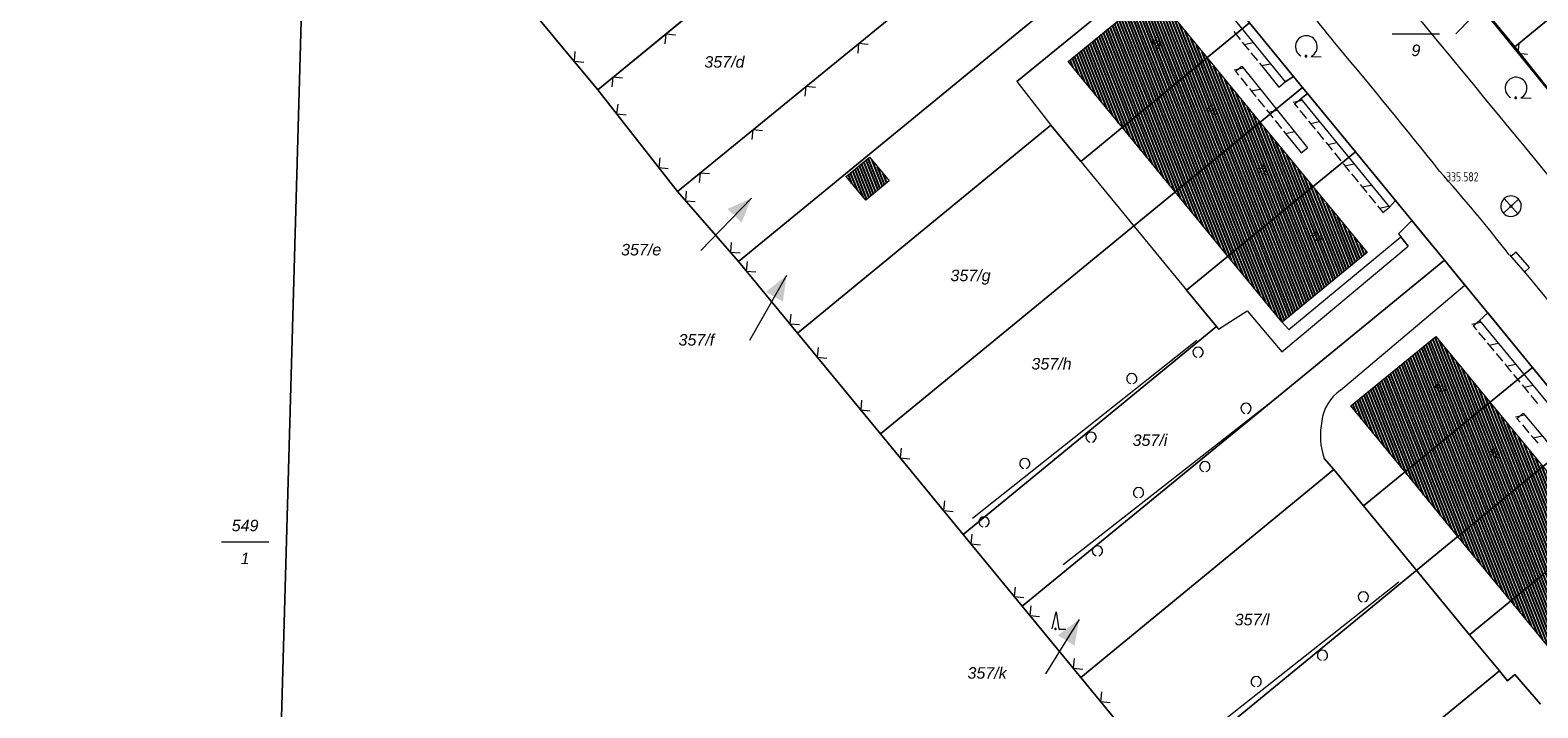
# Model space of a CAD drawing. Header units: metres. Extents: x 345144 to 348639, y 5629211 to 5635235.
# Tile 821 of 1056: x 347350 to 347460, y 5630715 to 5630765. Entities that reach past the tile are written whole.
import ezdxf
from ezdxf.enums import TextEntityAlignment as Align

# ---------------------------------------------------------------- set-up
doc = ezdxf.new("R2010")
doc.units = ezdxf.units.M
doc.header["$MEASUREMENT"] = 0
for name, color, linetype in [('028 Geländeform', 7, 'Continuous'), ('065-066 Ver_Entsorgung', 7, 'Continuous'), ('065-066 Ver_Entsorgung Ausg.', 7, 'Continuous'), ('081-083 Topographie', 7, 'Continuous'), ('AX Flurstück', 7, 'Continuous'), ('AX Gebäude', 7, 'Continuous'), ('Blatt', 7, 'Continuous'), ('Definitionslinie', 7, 'Continuous'), ('MG Präsentationsobjekt - Linie', 7, 'Continuous'), ('Präsentationsobjekt -Text (punktförmig)', 7, 'Continuous')]:
    doc.layers.add(name, color=color, linetype=linetype)
doc.styles.add('ARIAL', font='arial.ttf', dxfattribs={"height": 1})
doc.styles.add('ARIALIT', font='ariali.ttf', dxfattribs={"height": 1})
doc.styles.add('DIN-6776-IT', font='txt', dxfattribs={"height": 1})
pattern_1 = [(111.5294117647, (0, 0), (-0.186045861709, -0.07339575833), [])]

# ---------------------------------------------------------------- blocks, each defined once
blk = doc.blocks.new('alk_3504_nrw')
at = {"color": 134, "lineweight": 5, "true_color": 0x00b2b2, "flags": 128}
for points in [[(-0.729333, -0.684), (-0.707333, -0.707333), (0.707333, 0.707333)], [(-0.707333, 0.707333), (0.707333, -0.707333)]]:
    blk.add_lwpolyline(points, dxfattribs=at)
at = {"color": 134, "lineweight": 5, "true_color": 0x00b2b2}
for start, end in [(90, -90), (-90, 90)]:
    blk.add_arc((0, 0), 1, start, end, dxfattribs=at)
blk = doc.blocks.new('alk_043x_nrw')
h = blk.add_hatch(color=7)
edge = h.paths.add_edge_path(flags=0)
edge.add_arc((0, 0), 1, 180, 360, ccw=False)
edge.add_arc((0, 0), 1, 0, 180, ccw=False)
blk = doc.blocks.new('alk_7100_nrwx2')
at = {"true_color": 0x2e2e2e}
h = blk.add_hatch(color=250, dxfattribs=at)
edge = h.paths.add_edge_path(flags=0)
edge.add_arc((0.024073, -0.597267), 0.057254, 180, 360, ccw=False)
edge.add_arc((0.024073, -0.597267), 0.057255, 0, 180, ccw=False)
at = {"color": 250, "lineweight": 5, "true_color": 0x2e2e2e, "flags": 128}
blk.add_lwpolyline([(0.349382, -0.597267), (1, -0.597267)], dxfattribs=at)
at = {"color": 250, "lineweight": 5, "true_color": 0x2e2e2e}
for centre, radius, start, end in [((0.024073, 0.012362), 0.690995, -61.91481688, -118.08518312), ((0.024073, -0.597267), 0.057255, 0, 180), ((0.024073, -0.597267), 0.057254, 180, 0)]:
    blk.add_arc(centre, radius, start, end, dxfattribs=at)
blk = doc.blocks.new('alk_7200_nrwx2')
at = {"true_color": 0x2e2e2e}
h = blk.add_hatch(color=250, dxfattribs=at)
edge = h.paths.add_edge_path(flags=0)
edge.add_arc((-0.020544, -0.388118), 0.055525, 180, 360, ccw=False)
edge.add_arc((-0.020544, -0.388118), 0.055525, 0, 180, ccw=False)
at = {"color": 250, "lineweight": 5, "true_color": 0x2e2e2e, "flags": 128}
blk.add_lwpolyline([(-0.298168, -0.388118), (-0.020544, 1), (0.257079, -0.388118), (0.812326, -0.388118)], dxfattribs=at)
blk.add_lwpolyline([(-0.298168, -0.388118), (-0.020544, 1), (0.257079, -0.388118), (0.812326, -0.388118)], dxfattribs=at)
at = {"color": 250, "lineweight": 5, "true_color": 0x2e2e2e}
for start, end in [(0, 180), (180, 0)]:
    blk.add_arc((-0.020544, -0.388118), 0.055525, start, end, dxfattribs=at)
blk = doc.blocks.new('swc_strasseneinlauf')
at = {"color": 7, "lineweight": 5, "flags": 128}
blk.add_lwpolyline([(-1, 0), (-1, -0.666667), (1, -0.666667), (1, 0)], dxfattribs=at)

msp = doc.modelspace()

# ---------------------------------------------------------------- hatches: boundary and pattern name
at = {"layer": 'AX Gebäude', "true_color": 0x4f4f4f}
h = msp.add_hatch(dxfattribs=at)
h.set_pattern_fill('_USER', color=251, scale=0.2, angle=111.52941176, style=0, pattern_type=0)
h.set_pattern_definition(pattern_1)
h.paths.add_polyline_path([(347429.58, 5630757.428), (347425.617, 5630762.263), (347431.828, 5630767.354), (347435.784, 5630762.51)], flags=0)
h = msp.add_hatch(dxfattribs=at)
h.set_pattern_fill('_USER', color=251, scale=0.2, angle=111.52941176, style=0, pattern_type=0)
h.set_pattern_definition(pattern_1)
h.paths.add_polyline_path([(347429.58, 5630757.428), (347435.784, 5630762.51), (347439.653, 5630757.8), (347433.45, 5630752.703)], flags=0)
h = msp.add_hatch(dxfattribs=at)
h.set_pattern_fill('_USER', color=251, scale=0.2, angle=111.52941176, style=0, pattern_type=0)
h.set_pattern_definition(pattern_1)
h.paths.add_polyline_path([(347433.45, 5630752.703), (347439.653, 5630757.8), (347443.528, 5630753.095), (347437.315, 5630747.989)], flags=0)
h = msp.add_hatch(dxfattribs=at)
h.set_pattern_fill('_USER', color=251, scale=0.2, angle=111.52941176, style=0, pattern_type=0)
h.set_pattern_definition(pattern_1)
h.paths.add_polyline_path([(347411.061, 5630755.253), (347412.508, 5630753.514), (347410.794, 5630752.087), (347409.347, 5630753.826)], flags=0)
h = msp.add_hatch(dxfattribs=at)
h.set_pattern_fill('_USER', color=251, scale=0.2, angle=111.52941176, style=0, pattern_type=0)
h.set_pattern_definition(pattern_1)
h.paths.add_polyline_path([(347437.315, 5630747.989), (347443.528, 5630753.095), (347447.503, 5630748.265), (347441.282, 5630743.154)], flags=0)
h = msp.add_hatch(dxfattribs=at)
h.set_pattern_fill('_USER', color=251, scale=0.2, angle=111.52941176, style=0, pattern_type=0)
h.set_pattern_definition(pattern_1)
h.paths.add_polyline_path([(347450.28, 5630732.19), (347446.316, 5630737.026), (347452.537, 5630742.117), (347456.495, 5630737.294)], flags=0)
h = msp.add_hatch(dxfattribs=at)
h.set_pattern_fill('_USER', color=251, scale=0.2, angle=111.52941176, style=0, pattern_type=0)
h.set_pattern_definition(pattern_1)
h.paths.add_polyline_path([(347450.28, 5630732.19), (347456.495, 5630737.294), (347460.366, 5630732.582), (347454.149, 5630727.477)], flags=0)
h = msp.add_hatch(dxfattribs=at)
h.set_pattern_fill('_USER', color=251, scale=0.2, angle=111.52941176, style=0, pattern_type=0)
h.set_pattern_definition(pattern_1)
h.paths.add_polyline_path([(347454.149, 5630727.477), (347460.366, 5630732.582), (347464.239, 5630727.867), (347458.019, 5630722.76)], flags=0)
h = msp.add_hatch(dxfattribs=at)
h.set_pattern_fill('_USER', color=251, scale=0.2, angle=111.52941176, style=0, pattern_type=0)
h.set_pattern_definition(pattern_1)
h.paths.add_polyline_path([(347458.019, 5630722.76), (347464.239, 5630727.867), (347468.214, 5630723.028), (347461.992, 5630717.92)], flags=0)
at = {"layer": 'MG Präsentationsobjekt - Linie', "true_color": 0x5e5e5e}
for points in [[(347401.690095, 5630750.452855), (347400.656727, 5630751.455726), (347402.427, 5630752.246)], [(347404.72147, 5630744.664611), (347403.470314, 5630745.377498), (347404.987, 5630746.585)], [(347426.073331, 5630719.473329), (347424.850708, 5630720.234113), (347426.413, 5630721.382)]]:
    msp.add_hatch(color=251, dxfattribs=at).paths.add_polyline_path(points, flags=0)

# ---------------------------------------------------------------- linework, layer by layer
at = {"layer": '081-083 Topographie', "color": 7, "linetype": 'Continuous', "lineweight": 5, "flags": 128}
for points in [[(347391.16, 5630760.18), (347384.501, 5630768.206), (347384.501, 5630768.206), (347381.622, 5630771.747), (347381.622, 5630771.747), (347380.127, 5630773.587), (347380.127, 5630773.587), (347352.287, 5630808.04), (347352.287, 5630808.04), (347363.568, 5630817.339), (347363.568, 5630817.339), (347364.968, 5630818.493), (347364.968, 5630818.493), (347367.5, 5630820.581), (347367.5, 5630820.581), (347368.597, 5630821.485), (347368.597, 5630821.485), (347376.511, 5630828.009)], [(347391.16, 5630760.18), (347409.722, 5630775.387), (347409.722, 5630775.387), (347412.727, 5630777.848)], [(347451.812, 5630770.982), (347452.143, 5630770.574), (347452.143, 5630770.574), (347453.68, 5630768.856), (347453.68, 5630768.856), (347460.266, 5630760.745), (347460.266, 5630760.745), (347460.781, 5630760.098), (347460.781, 5630760.098), (347461.105, 5630759.696), (347461.105, 5630759.696), (347461.582, 5630759.111), (347461.582, 5630759.111), (347470.142, 5630748.749)], [(347434.969, 5630769.857), (347431.725, 5630768.838), (347431.725, 5630768.838), (347421.86, 5630760.784), (347421.86, 5630760.784), (347424.346, 5630757.581), (347424.346, 5630757.581), (347426.53, 5630754.921), (347426.53, 5630754.921), (347434.272, 5630745.5), (347434.272, 5630745.5), (347436.466, 5630742.839), (347436.466, 5630742.839), (347436.632, 5630742.641), (347436.632, 5630742.641), (347438.718, 5630743.992), (347438.718, 5630743.992), (347441.269, 5630740.987), (347441.269, 5630740.987), (347450.502, 5630748.721), (347450.502, 5630748.721), (347449.976, 5630749.405)], [(347434.969, 5630769.857), (347438.9, 5630765.075), (347438.9, 5630765.075), (347442.11, 5630761.16), (347442.11, 5630761.16), (347441.511, 5630760.754)], [(347397.002, 5630752.738), (347415.787, 5630768.085)], [(347391.16, 5630760.18), (347397.002, 5630752.738)], [(347449.132, 5630751.572), (347449.578, 5630752.071), (347449.578, 5630752.071), (347446.642, 5630755.645), (347446.642, 5630755.645), (347443.135, 5630759.912), (347443.135, 5630759.912), (347442.653, 5630759.529)], [(347397.002, 5630752.738), (347401.466, 5630747.603), (347401.466, 5630747.603), (347405.796, 5630742.354), (347405.796, 5630742.354), (347411.861, 5630734.983), (347411.861, 5630734.983), (347417.916, 5630727.622), (347417.916, 5630727.622), (347422.235, 5630722.363), (347422.235, 5630722.363), (347426.536, 5630717.135), (347426.536, 5630717.135), (347432.581, 5630709.765)], [(347445.547, 5630738.176), (347454.661, 5630745.881), (347454.661, 5630745.881), (347453.174, 5630747.694), (347453.174, 5630747.694), (347451.659, 5630749.539), (347451.659, 5630749.539), (347450.788, 5630750.599), (347450.788, 5630750.599), (347449.802, 5630749.63), (347449.802, 5630749.63), (347449.976, 5630749.405)], [(347441.282, 5630743.154), (347441.769, 5630742.615), (347441.769, 5630742.615), (347449.976, 5630749.405)], [(347457.919, 5630748.103), (347459.242, 5630746.573), (347459.242, 5630746.573), (347465.016, 5630739.566)], [(347455.733, 5630743.281), (347456.34, 5630743.834), (347456.34, 5630743.834), (347459.61, 5630739.848), (347459.61, 5630739.848), (347462.693, 5630736.096)], [(347418.595, 5630728.812), (347435.044, 5630741.853)], [(347425.251, 5630725.411), (347441.134, 5630737.85)], [(347460.195, 5630715.196), (347458.312, 5630717.366), (347458.312, 5630717.366), (347457.777, 5630716.908), (347457.777, 5630716.908), (347457.196, 5630717.631), (347457.196, 5630717.631), (347454.992, 5630720.272), (347454.992, 5630720.272), (347447.25, 5630729.703), (347447.25, 5630729.703), (347445.077, 5630732.373), (347445.077, 5630732.373), (347444.37, 5630733.178)], [(347433.79, 5630711.467), (347449.827, 5630724.141)]]:
    msp.add_lwpolyline(points, dxfattribs=at)
at = {"layer": '081-083 Topographie', "color": 7, "linetype": 'Continuous', "lineweight": 5}
for centre, radius, start, end in [((306847.346, 5597358.885), 52580.208605, 39.4282096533, 39.4761824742), ((346727.594, 5630185.863), 921.238162, 38.817627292, 39.629282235), ((347151.853, 5630516.021), 383.819773, 38.36081407, 40.11690536), ((347347.117, 5630660.87), 141.019905, 38.21290691, 41.45194486), ((347447.371, 5630735.545), 3.201419, 124.73250631, 173.52541342), ((347449.079, 5630734.859), 5.000044, 167.91244621, -160.35465496)]:
    msp.add_arc(centre, radius, start, end, dxfattribs=at)
at = {"layer": 'AX Flurstück', "color": 8, "linetype": 'Continuous', "lineweight": 13, "true_color": 0x808080, "flags": 128}
for points in [[(347463.482, 5630735.138), (347459.611, 5630739.848), (347453.174, 5630747.695), (347446.642, 5630755.645), (347442.771, 5630760.355), (347438.9, 5630765.075), (347432.406, 5630772.974), (347425.941, 5630780.842), (347422.07, 5630785.552), (347418.199, 5630790.272), (347411.087, 5630798.957), (347390.552, 5630823.818), (347381.742, 5630832.321), (347382.964, 5630833.332), (347375.703, 5630841.803), (347337.915, 5630908.491)], [(347380.318, 5630858.517), (347388.397, 5630846.14), (347390.567, 5630843.39), (347394.753, 5630838.057), (347397.436, 5630834.646), (347404.022, 5630827.274), (347414.454, 5630815.581), (347428.208, 5630800.173), (347440.327, 5630785.181), (347443.178, 5630781.713), (347446.049, 5630778.234), (347452.133, 5630770.822), (347458.323, 5630763.326), (347461.121, 5630759.79)], [(347352.287, 5630808.04), (347380.126, 5630773.587), (347384.501, 5630768.206), (347391.16, 5630760.18), (347397.001, 5630752.738), (347401.466, 5630747.603), (347405.796, 5630742.354), (347411.861, 5630734.983), (347417.916, 5630727.622), (347422.235, 5630722.364), (347426.536, 5630717.136), (347432.581, 5630709.765), (347438.655, 5630702.394), (347442.965, 5630697.135), (347447.285, 5630691.907), (347453.301, 5630684.557), (347458.263, 5630678.708), (347423.141, 5630656.394), (347390.038, 5630635.554), (347359.699, 5630671.015), (347332.931, 5630710.004), (347306.052, 5630748.849), (347279.635, 5630787.026)], [(347452.133, 5630770.822), (347484.739, 5630797.526), (347488.247, 5630793.241), (347466.975, 5630775.813), (347469.607, 5630772.594), (347458.323, 5630763.326), (347452.133, 5630770.822)], [(347466.975, 5630775.813), (347488.247, 5630793.241), (347493.71, 5630786.565), (347461.121, 5630759.79), (347458.323, 5630763.326), (347469.607, 5630772.594), (347466.975, 5630775.813)], [(347384.501, 5630768.206), (347403.089, 5630783.381), (347405.839, 5630780.117), (347418.199, 5630790.272), (347422.07, 5630785.552), (347391.16, 5630760.18), (347384.501, 5630768.206)], [(347391.16, 5630760.18), (347422.07, 5630785.552), (347425.941, 5630780.842), (347413.571, 5630770.697), (347415.787, 5630768.086), (347397.001, 5630752.738), (347391.16, 5630760.18)], [(347397.001, 5630752.738), (347415.787, 5630768.086), (347413.571, 5630770.697), (347425.941, 5630780.842), (347432.406, 5630772.974), (347401.466, 5630747.603), (347397.001, 5630752.738)], [(347401.466, 5630747.603), (347432.406, 5630772.974), (347438.9, 5630765.075), (347426.53, 5630754.921), (347424.346, 5630757.581), (347405.796, 5630742.354), (347401.466, 5630747.603)], [(347405.796, 5630742.354), (347424.346, 5630757.581), (347426.53, 5630754.921), (347438.9, 5630765.075), (347442.771, 5630760.355), (347411.861, 5630734.983), (347405.796, 5630742.354)], [(347411.861, 5630734.983), (347442.771, 5630760.355), (347446.642, 5630755.645), (347434.272, 5630745.5), (347436.466, 5630742.84), (347417.916, 5630727.622), (347411.861, 5630734.983)], [(347417.916, 5630727.622), (347436.466, 5630742.84), (347434.272, 5630745.5), (347446.642, 5630755.645), (347453.174, 5630747.695), (347422.235, 5630722.364), (347417.916, 5630727.622)], [(347422.235, 5630722.364), (347453.174, 5630747.695), (347459.611, 5630739.848), (347447.25, 5630729.703), (347445.077, 5630732.373), (347426.536, 5630717.136), (347422.235, 5630722.364)], [(347426.536, 5630717.136), (347445.077, 5630732.373), (347447.25, 5630729.703), (347459.611, 5630739.848), (347463.482, 5630735.138), (347432.581, 5630709.765), (347426.536, 5630717.136)], [(347432.581, 5630709.765), (347463.482, 5630735.138), (347467.353, 5630730.428), (347454.992, 5630720.273), (347457.196, 5630717.631), (347438.655, 5630702.394), (347432.581, 5630709.765)], [(347438.655, 5630702.394), (347457.196, 5630717.631), (347454.992, 5630720.273), (347467.353, 5630730.428), (347473.866, 5630722.508), (347442.965, 5630697.135), (347438.655, 5630702.394)]]:
    msp.add_lwpolyline(points, dxfattribs=at)
at = {"layer": 'AX Gebäude', "color": 7, "linetype": 'Continuous', "lineweight": 5, "flags": 128}
for points in [[(347429.58, 5630757.428), (347425.617, 5630762.263), (347431.828, 5630767.354), (347435.784, 5630762.51), (347429.58, 5630757.428)], [(347429.58, 5630757.428), (347435.784, 5630762.51), (347439.653, 5630757.8), (347433.45, 5630752.703), (347429.58, 5630757.428)], [(347433.45, 5630752.703), (347439.653, 5630757.8), (347443.528, 5630753.095), (347437.315, 5630747.989), (347433.45, 5630752.703)], [(347411.061, 5630755.253), (347412.508, 5630753.514), (347410.794, 5630752.087), (347409.347, 5630753.826), (347411.061, 5630755.253)], [(347437.315, 5630747.989), (347443.528, 5630753.095), (347447.503, 5630748.265), (347441.282, 5630743.154), (347437.315, 5630747.989)], [(347450.28, 5630732.19), (347446.316, 5630737.026), (347452.537, 5630742.117), (347456.495, 5630737.294), (347450.28, 5630732.19)], [(347450.28, 5630732.19), (347456.495, 5630737.294), (347460.366, 5630732.582), (347454.149, 5630727.477), (347450.28, 5630732.19)], [(347454.149, 5630727.477), (347460.366, 5630732.582), (347464.239, 5630727.867), (347458.019, 5630722.76), (347454.149, 5630727.477)], [(347458.019, 5630722.76), (347464.239, 5630727.867), (347468.214, 5630723.028), (347461.992, 5630717.92), (347458.019, 5630722.76)]]:
    msp.add_lwpolyline(points, dxfattribs=at)
at = {"layer": 'Blatt', "color": 205, "linetype": 'Continuous', "lineweight": 5, "true_color": 0x873099, "flags": 128}
for points in [[(346867.913, 5630716.165), (346874.95, 5630966.044), (347374.708, 5630951.97), (347367.669, 5630702.092), (346867.913, 5630716.165)], [(347367.669, 5630702.092), (347374.708, 5630951.97), (347874.464, 5630937.896), (347867.426, 5630688.019), (347367.669, 5630702.092)]]:
    msp.add_lwpolyline(points, dxfattribs=at)
at = {"layer": 'Definitionslinie', "color": 7, "linetype": 'Continuous', "lineweight": 5, "flags": 128}
for points in [[(347391.16, 5630760.18), (347409.722, 5630775.387), (347409.722, 5630775.387), (347412.727, 5630777.848)], [(347421.86, 5630760.784), (347431.725, 5630768.838)], [(347453.68, 5630768.856), (347460.266, 5630760.745)], [(347384.501, 5630768.206), (347391.16, 5630760.18)], [(347397.002, 5630752.738), (347415.787, 5630768.085)], [(347438.9, 5630765.075), (347442.11, 5630761.16)], [(347396.845, 5630764.191), (347396.142, 5630764.261), (347396.072, 5630763.558)], [(347396.845, 5630764.191), (347396.142, 5630764.261), (347396.072, 5630763.557)], [(347389.492, 5630762.973), (347389.427, 5630762.269), (347390.131, 5630762.203)], [(347389.492, 5630762.973), (347389.427, 5630762.269), (347390.131, 5630762.203)], [(347410.97, 5630763.504), (347410.267, 5630763.575), (347410.196, 5630762.871)], [(347410.97, 5630763.504), (347410.267, 5630763.575), (347410.196, 5630762.871)], [(347458.622, 5630763.563), (347458.549, 5630762.86), (347459.252, 5630762.787)], [(347458.622, 5630763.563), (347458.549, 5630762.86), (347459.252, 5630762.787)], [(347392.978, 5630761.023), (347392.274, 5630761.093), (347392.204, 5630760.389)], [(347392.978, 5630761.023), (347392.274, 5630761.093), (347392.204, 5630760.389)], [(347421.86, 5630760.784), (347424.346, 5630757.581)], [(347441.511, 5630760.754), (347442.11, 5630761.16)], [(347391.16, 5630760.18), (347397.002, 5630752.738)], [(347407.098, 5630760.341), (347406.395, 5630760.412), (347406.324, 5630759.708)], [(347407.098, 5630760.341), (347406.395, 5630760.412), (347406.324, 5630759.708)], [(347442.653, 5630759.529), (347443.135, 5630759.912)], [(347443.135, 5630759.912), (347446.642, 5630755.645)], [(347392.622, 5630759.128), (347392.537, 5630758.425), (347393.239, 5630758.341)], [(347392.622, 5630759.128), (347392.537, 5630758.425), (347393.239, 5630758.341)], [(347424.346, 5630757.581), (347426.53, 5630754.921)], [(347403.226, 5630757.177), (347402.522, 5630757.248), (347402.452, 5630756.545)], [(347403.226, 5630757.177), (347402.522, 5630757.248), (347402.452, 5630756.545)], [(347395.709, 5630755.195), (347395.625, 5630754.493), (347396.327, 5630754.408)], [(347395.709, 5630755.195), (347395.625, 5630754.493), (347396.327, 5630754.408)], [(347446.642, 5630755.645), (347449.578, 5630752.071)], [(347399.354, 5630754.014), (347398.65, 5630754.085), (347398.58, 5630753.381)], [(347399.354, 5630754.014), (347398.65, 5630754.085), (347398.58, 5630753.381)], [(347426.53, 5630754.921), (347434.272, 5630745.5)], [(347397.002, 5630752.738), (347401.466, 5630747.603)], [(347397.643, 5630752.763), (347397.594, 5630752.057), (347398.299, 5630752.008)], [(347397.643, 5630752.763), (347397.594, 5630752.057), (347398.299, 5630752.008)], [(347449.132, 5630751.572), (347449.578, 5630752.071)], [(347449.802, 5630749.63), (347450.788, 5630750.599)], [(347449.802, 5630749.63), (347449.976, 5630749.405)], [(347450.788, 5630750.599), (347451.659, 5630749.539)], [(347451.659, 5630749.539), (347453.174, 5630747.694)], [(347400.923, 5630748.989), (347400.874, 5630748.284), (347401.58, 5630748.235)], [(347400.923, 5630748.989), (347400.874, 5630748.284), (347401.58, 5630748.235)], [(347441.269, 5630740.987), (347450.502, 5630748.721)], [(347441.769, 5630742.615), (347449.976, 5630749.405)], [(347449.976, 5630749.405), (347450.502, 5630748.721)], [(347401.466, 5630747.603), (347405.796, 5630742.354)], [(347402.108, 5630747.611), (347402.04, 5630746.907), (347402.744, 5630746.84)], [(347402.108, 5630747.611), (347402.04, 5630746.907), (347402.744, 5630746.84)], [(347453.174, 5630747.694), (347454.661, 5630745.881)], [(347457.919, 5630748.103), (347459.242, 5630746.573)], [(347459.242, 5630746.573), (347465.016, 5630739.566)], [(347434.272, 5630745.5), (347436.466, 5630742.839)], [(347445.547, 5630738.176), (347454.661, 5630745.881)], [(347405.289, 5630743.754), (347405.222, 5630743.05), (347405.926, 5630742.982)], [(347405.289, 5630743.754), (347405.222, 5630743.05), (347405.926, 5630742.982)], [(347436.632, 5630742.641), (347438.718, 5630743.992)], [(347438.718, 5630743.992), (347441.269, 5630740.987)], [(347441.282, 5630743.154), (347441.769, 5630742.615)], [(347455.733, 5630743.281), (347456.34, 5630743.834)], [(347456.34, 5630743.834), (347459.61, 5630739.848)], [(347405.796, 5630742.354), (347411.861, 5630734.983)], [(347436.466, 5630742.839), (347436.632, 5630742.641)], [(347407.308, 5630741.303), (347407.24, 5630740.599), (347407.944, 5630740.531)], [(347407.308, 5630741.303), (347407.24, 5630740.599), (347407.944, 5630740.531)], [(347459.61, 5630739.848), (347462.693, 5630736.096)], [(347410.485, 5630737.442), (347410.417, 5630736.738), (347411.121, 5630736.67)], [(347410.485, 5630737.442), (347410.417, 5630736.738), (347411.121, 5630736.67)], [(347411.861, 5630734.983), (347417.916, 5630727.622)], [(347413.369, 5630733.937), (347413.3, 5630733.233), (347414.004, 5630733.165)], [(347413.369, 5630733.937), (347413.3, 5630733.233), (347414.004, 5630733.165)], [(347444.37, 5630733.178), (347445.077, 5630732.373)], [(347445.077, 5630732.373), (347447.25, 5630729.703)], [(347416.545, 5630730.076), (347416.477, 5630729.372), (347417.18, 5630729.303)], [(347416.545, 5630730.076), (347416.477, 5630729.372), (347417.18, 5630729.303)], [(347447.25, 5630729.703), (347454.992, 5630720.272)], [(347417.916, 5630727.622), (347422.235, 5630722.363)], [(347418.558, 5630727.628), (347418.489, 5630726.924), (347419.193, 5630726.855)], [(347418.558, 5630727.628), (347418.489, 5630726.924), (347419.193, 5630726.855)], [(347421.731, 5630723.764), (347421.662, 5630723.061), (347422.366, 5630722.991)], [(347421.731, 5630723.764), (347421.662, 5630723.061), (347422.366, 5630722.991)], [(347422.235, 5630722.363), (347426.536, 5630717.135)], [(347422.866, 5630722.383), (347422.797, 5630721.68), (347423.501, 5630721.611)], [(347422.866, 5630722.383), (347422.797, 5630721.68), (347423.501, 5630721.611)], [(347454.992, 5630720.272), (347457.196, 5630717.631)], [(347426.042, 5630718.522), (347425.974, 5630717.818), (347426.678, 5630717.75)], [(347426.042, 5630718.522), (347425.974, 5630717.818), (347426.678, 5630717.75)], [(347457.196, 5630717.631), (347457.777, 5630716.908)], [(347426.536, 5630717.135), (347432.581, 5630709.765)], [(347457.777, 5630716.908), (347458.312, 5630717.366)], [(347458.312, 5630717.366), (347460.195, 5630715.196)], [(347428.043, 5630716.087), (347427.973, 5630715.383), (347428.677, 5630715.313)], [(347428.043, 5630716.087), (347427.973, 5630715.383), (347428.677, 5630715.313)]]:
    msp.add_lwpolyline(points, dxfattribs=at)
at = {"layer": 'Definitionslinie', "color": 44, "linetype": 'Continuous', "lineweight": 5, "true_color": 0xb27500, "flags": 128}
for points in [[(347435.281, 5630768.417), (347441.511, 5630760.754)], [(347437.733, 5630764.45), (347438.206, 5630763.868)], [(347437.733, 5630764.45), (347438.206, 5630763.868)], [(347438.363, 5630763.674), (347438.6, 5630763.383)], [(347438.363, 5630763.674), (347438.6, 5630763.383)], [(347438.504, 5630763.501), (347439.162, 5630763.643)], [(347438.504, 5630763.501), (347439.162, 5630763.643)], [(347438.6, 5630763.383), (347438.837, 5630763.092)], [(347438.6, 5630763.383), (347438.837, 5630763.092)], [(347438.994, 5630762.898), (347439.467, 5630762.317)], [(347438.994, 5630762.898), (347439.467, 5630762.317)], [(347437.765, 5630761.653), (347438.425, 5630761.791)], [(347437.765, 5630761.653), (347438.425, 5630761.791)], [(347437.862, 5630761.534), (347438.329, 5630761.91)], [(347437.862, 5630761.534), (347438.329, 5630761.91)], [(347438.329, 5630761.91), (347443.139, 5630755.937)], [(347439.625, 5630762.123), (347439.862, 5630761.832)], [(347439.625, 5630762.123), (347439.862, 5630761.832)], [(347439.766, 5630761.95), (347440.424, 5630762.092)], [(347439.766, 5630761.95), (347440.424, 5630762.092)], [(347439.862, 5630761.832), (347441.045, 5630760.376)], [(347439.862, 5630761.832), (347441.045, 5630760.376)], [(347437.862, 5630761.534), (347438.097, 5630761.242)], [(347437.862, 5630761.534), (347438.097, 5630761.242)], [(347438.254, 5630761.047), (347438.724, 5630760.463)], [(347438.254, 5630761.047), (347438.724, 5630760.463)], [(347441.045, 5630760.376), (347441.511, 5630760.754)], [(347441.045, 5630760.376), (347441.511, 5630760.754)], [(347438.881, 5630760.268), (347439.116, 5630759.976)], [(347438.881, 5630760.268), (347439.116, 5630759.976)], [(347439.019, 5630760.095), (347439.679, 5630760.233)], [(347439.019, 5630760.095), (347439.679, 5630760.233)], [(347439.116, 5630759.976), (347439.352, 5630759.684)], [(347439.116, 5630759.976), (347439.352, 5630759.684)], [(347439.508, 5630759.49), (347439.979, 5630758.905)], [(347439.508, 5630759.49), (347439.979, 5630758.905)], [(347442.188, 5630759.15), (347442.653, 5630759.529)], [(347442.188, 5630759.15), (347442.653, 5630759.529)], [(347442.653, 5630759.529), (347449.132, 5630751.572)], [(347440.136, 5630758.711), (347440.371, 5630758.419)], [(347440.136, 5630758.711), (347440.371, 5630758.419)], [(347440.274, 5630758.538), (347440.934, 5630758.676)], [(347440.274, 5630758.538), (347440.934, 5630758.676)], [(347440.371, 5630758.419), (347440.606, 5630758.127)], [(347440.371, 5630758.419), (347440.606, 5630758.127)], [(347442.091, 5630759.269), (347442.749, 5630759.411)], [(347442.091, 5630759.269), (347442.749, 5630759.411)], [(347442.188, 5630759.15), (347442.425, 5630758.859)], [(347442.188, 5630759.15), (347442.425, 5630758.859)], [(347442.583, 5630758.665), (347443.056, 5630758.084)], [(347442.583, 5630758.665), (347443.056, 5630758.084)], [(347440.763, 5630757.932), (347441.233, 5630757.348)], [(347440.763, 5630757.932), (347441.233, 5630757.348)], [(347443.214, 5630757.89), (347443.451, 5630757.599)], [(347443.214, 5630757.89), (347443.451, 5630757.599)], [(347443.354, 5630757.718), (347444.012, 5630757.86)], [(347443.354, 5630757.718), (347444.012, 5630757.86)], [(347443.451, 5630757.599), (347443.688, 5630757.308)], [(347443.451, 5630757.599), (347443.688, 5630757.308)], [(347441.39, 5630757.153), (347441.625, 5630756.861)], [(347441.39, 5630757.153), (347441.625, 5630756.861)], [(347441.528, 5630756.98), (347442.188, 5630757.118)], [(347441.528, 5630756.98), (347442.188, 5630757.118)], [(347441.625, 5630756.861), (347442.672, 5630755.561)], [(347441.625, 5630756.861), (347442.672, 5630755.561)], [(347443.845, 5630757.114), (347444.319, 5630756.533)], [(347443.845, 5630757.114), (347444.319, 5630756.533)], [(347444.477, 5630756.339), (347444.714, 5630756.048)], [(347444.477, 5630756.339), (347444.714, 5630756.048)], [(347444.617, 5630756.167), (347445.275, 5630756.309)], [(347444.617, 5630756.167), (347445.275, 5630756.309)], [(347442.672, 5630755.561), (347443.139, 5630755.937)], [(347442.672, 5630755.561), (347443.139, 5630755.937)], [(347444.714, 5630756.048), (347444.95, 5630755.757)], [(347444.714, 5630756.048), (347444.95, 5630755.757)], [(347445.108, 5630755.564), (347445.582, 5630754.982)], [(347445.108, 5630755.564), (347445.582, 5630754.982)], [(347445.74, 5630754.788), (347445.976, 5630754.497)], [(347445.74, 5630754.788), (347445.976, 5630754.497)], [(347445.879, 5630754.616), (347446.537, 5630754.758)], [(347445.879, 5630754.616), (347446.537, 5630754.758)], [(347445.976, 5630754.497), (347446.213, 5630754.207)], [(347445.976, 5630754.497), (347446.213, 5630754.207)], [(347446.371, 5630754.013), (347446.845, 5630753.431)], [(347446.371, 5630754.013), (347446.845, 5630753.431)], [(347447.003, 5630753.237), (347447.239, 5630752.946)], [(347447.003, 5630753.237), (347447.239, 5630752.946)], [(347447.142, 5630753.064), (347447.8, 5630753.206)], [(347447.142, 5630753.064), (347447.8, 5630753.206)], [(347447.239, 5630752.946), (347447.476, 5630752.656)], [(347447.239, 5630752.946), (347447.476, 5630752.656)], [(347447.634, 5630752.462), (347448.107, 5630751.88)], [(347447.634, 5630752.462), (347448.107, 5630751.88)], [(347448.265, 5630751.686), (347448.502, 5630751.396)], [(347448.265, 5630751.686), (347448.502, 5630751.396)], [(347448.405, 5630751.515), (347449.063, 5630751.657)], [(347448.405, 5630751.515), (347449.063, 5630751.657)], [(347448.502, 5630751.396), (347448.667, 5630751.193)], [(347448.502, 5630751.396), (347448.667, 5630751.193)], [(347448.667, 5630751.193), (347449.132, 5630751.572)], [(347448.667, 5630751.193), (347449.132, 5630751.572)], [(347455.173, 5630743.017), (347455.831, 5630743.163)], [(347455.173, 5630743.017), (347455.831, 5630743.163)], [(347455.271, 5630742.899), (347455.733, 5630743.281)], [(347455.271, 5630742.899), (347455.733, 5630743.281)], [(347455.733, 5630743.281), (347462.093, 5630735.592)], [(347455.271, 5630742.899), (347455.51, 5630742.61)], [(347455.271, 5630742.899), (347455.51, 5630742.61)], [(347455.669, 5630742.417), (347456.147, 5630741.839)], [(347455.669, 5630742.417), (347456.147, 5630741.839)], [(347456.307, 5630741.647), (347456.546, 5630741.358)], [(347456.307, 5630741.647), (347456.546, 5630741.358)], [(347456.448, 5630741.476), (347457.106, 5630741.622)], [(347456.448, 5630741.476), (347457.106, 5630741.622)], [(347456.546, 5630741.358), (347456.785, 5630741.069)], [(347456.546, 5630741.358), (347456.785, 5630741.069)], [(347456.944, 5630740.876), (347457.422, 5630740.298)], [(347456.944, 5630740.876), (347457.422, 5630740.298)], [(347457.581, 5630740.106), (347457.82, 5630739.817)], [(347457.581, 5630740.106), (347457.82, 5630739.817)], [(347457.722, 5630739.935), (347458.38, 5630740.081)], [(347457.722, 5630739.935), (347458.38, 5630740.081)], [(347457.82, 5630739.817), (347458.059, 5630739.528)], [(347457.82, 5630739.817), (347458.059, 5630739.528)], [(347458.219, 5630739.335), (347458.697, 5630738.757)], [(347458.219, 5630739.335), (347458.697, 5630738.757)], [(347458.856, 5630738.565), (347459.095, 5630738.276)], [(347458.856, 5630738.565), (347459.095, 5630738.276)], [(347458.997, 5630738.394), (347459.655, 5630738.54)], [(347458.997, 5630738.394), (347459.655, 5630738.54)], [(347459.095, 5630738.276), (347459.334, 5630737.987)], [(347459.095, 5630738.276), (347459.334, 5630737.987)], [(347459.494, 5630737.794), (347459.972, 5630737.216)], [(347459.494, 5630737.794), (347459.972, 5630737.216)], [(347458.376, 5630736.234), (347459.032, 5630736.384)], [(347458.376, 5630736.234), (347459.032, 5630736.384)], [(347458.474, 5630736.116), (347458.934, 5630736.501)], [(347458.474, 5630736.116), (347458.934, 5630736.501)], [(347458.934, 5630736.501), (347462.782, 5630731.901)], [(347458.474, 5630736.116), (347458.715, 5630735.828)], [(347458.474, 5630736.116), (347458.715, 5630735.828)], [(347458.875, 5630735.637), (347459.356, 5630735.061)], [(347458.875, 5630735.637), (347459.356, 5630735.061)], [(347459.517, 5630734.87), (347459.757, 5630734.582)], [(347459.517, 5630734.87), (347459.757, 5630734.582)], [(347459.659, 5630734.699), (347460.315, 5630734.849)], [(347459.659, 5630734.699), (347460.315, 5630734.849)], [(347459.757, 5630734.582), (347459.998, 5630734.294)], [(347459.757, 5630734.582), (347459.998, 5630734.294)]]:
    msp.add_lwpolyline(points, dxfattribs=at)
at = {"layer": 'Definitionslinie', "color": 7, "linetype": 'Continuous', "lineweight": 5}
for centre, radius, start, end in [((306847.346, 5597358.885), 52580.208605, 39.4282096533, 39.4761824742), ((346727.594, 5630185.863), 921.238162, 38.817627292, 39.629282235), ((347151.853, 5630516.021), 383.819773, 38.36081407, 40.11690536), ((347347.117, 5630660.87), 141.019905, 38.21290691, 41.45194486), ((347435.122, 5630740.958), 0.374771, -74.9996467, -105.00035329), ((347435.122, 5630740.958), 0.374771, -74.9996467, -105.00035329), ((347430.272, 5630739.027), 0.374771, -74.9996467, -105.0003533), ((347430.272, 5630739.027), 0.374771, -74.9996467, -105.0003533), ((347447.371, 5630735.545), 3.201419, 124.73250631, 173.52541342), ((347438.635, 5630736.846), 0.374771, -74.9996467, -105.0003533), ((347438.635, 5630736.846), 0.374771, -74.9996467, -105.0003533), ((347449.079, 5630734.859), 4.999853, 167.91244621, -160.35465496), ((347427.286, 5630734.744), 0.374771, -74.99964671, -105.0003533), ((347427.286, 5630734.744), 0.374771, -74.99964671, -105.0003533), ((347422.435, 5630732.814), 0.374771, -74.99964674, -105.00035326), ((347422.435, 5630732.814), 0.374771, -74.99964674, -105.00035326), ((347435.623, 5630732.582), 0.374771, -74.99964675, -105.00035326), ((347435.623, 5630732.582), 0.374771, -74.99964675, -105.00035326), ((347430.762, 5630730.679), 0.374771, -74.9996467, -105.0003533), ((347430.762, 5630730.679), 0.374771, -74.9996467, -105.0003533), ((347419.449, 5630728.532), 0.374771, -74.99964671, -105.0003533), ((347419.449, 5630728.532), 0.374771, -74.99964671, -105.0003533), ((347427.75, 5630726.416), 0.374771, -74.99964674, -105.00035326), ((347427.75, 5630726.416), 0.374771, -74.99964674, -105.00035326), ((347447.228, 5630723.042), 0.374771, -74.99964674, -105.00035326), ((347447.228, 5630723.042), 0.374771, -74.99964674, -105.00035326), ((347444.235, 5630718.766), 0.374771, -74.9996467, -105.0003533), ((347444.235, 5630718.766), 0.374771, -74.9996467, -105.0003533), ((347439.382, 5630716.842), 0.374771, -74.9996467, -105.0003533), ((347439.382, 5630716.842), 0.374771, -74.9996467, -105.0003533)]:
    msp.add_arc(centre, radius, start, end, dxfattribs=at)
at = {"layer": 'MG Präsentationsobjekt - Linie', "color": 251, "linetype": 'Continuous', "lineweight": 13, "true_color": 0x5e5e5e, "flags": 128}
for points in [[(347457.373, 5630767.754), (347453.99, 5630764.274)], [(347402.427, 5630752.246), (347398.711, 5630748.417)], [(347404.987, 5630746.585), (347402.268, 5630741.813)], [(347426.413, 5630721.382), (347423.947, 5630717.419)]]:
    msp.add_lwpolyline(points, dxfattribs=at)
at = {"layer": 'Präsentationsobjekt -Text (punktförmig)', "color": 251, "linetype": 'Continuous', "lineweight": 13, "true_color": 0x5e5e5e, "flags": 128}
for points in [[(347449.3354, 5630764.27352), (347452.8166, 5630764.27352)], [(347363.5944, 5630727.06852), (347367.0756, 5630727.06852)]]:
    msp.add_lwpolyline(points, dxfattribs=at)

# ---------------------------------------------------------------- block references
at = {"layer": '028 Geländeform', "xscale": 0.125, "yscale": 0.125, "rotation": -2.326094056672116}
msp.add_blockref('alk_043x_nrw', (347458.042, 5630751.656), dxfattribs=at)
at = {"layer": '065-066 Ver_Entsorgung', "xscale": 0.75, "yscale": 0.75, "rotation": -2.326094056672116}
msp.add_blockref('alk_3504_nrw', (347458.042, 5630751.656), dxfattribs=at)
at = {"layer": '065-066 Ver_Entsorgung Ausg.', "xscale": 0.75, "yscale": 0.75, "rotation": 130.8914634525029}
msp.add_blockref('swc_strasseneinlauf', (347458.531, 5630747.394), dxfattribs=at)
at = {"layer": '081-083 Topographie'}
for name, p, xscale, yscale, rotation in [('alk_7100_nrwx2', (347443.023, 5630763.33), 1.15275, 1.15275, -2.326094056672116), ('alk_7100_nrwx2', (347458.383, 5630760.289), 1.15275, 1.15275, -2.326667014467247), ('alk_7200_nrwx2', (347424.718, 5630721.047), 0.9005, 0.9005, -2.326667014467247)]:
    msp.add_blockref(name, p, dxfattribs=dict(at, xscale=xscale, yscale=yscale, rotation=rotation))

# ---------------------------------------------------------------- texts
at = {"layer": '065-066 Ver_Entsorgung Ausg.', "color": 134, "true_color": 0x00b2b2, "style": 'DIN-6776-IT', "width": 0.8}
msp.add_text('335.582', height=0.6762, dxfattribs=at).set_placement((347453.288, 5630753.468))
at = {"layer": 'Präsentationsobjekt -Text (punktförmig)', "color": 7, "style": 'ARIAL'}
for s, rotation, p in [('38', 131.78030152, (347432.402, 5630763.805)), ('40', 131.78030152, (347436.448, 5630758.866)), ('42', 131.78030154, (347440.115, 5630754.41)), ('44', 131.78030152, (347444.048, 5630749.633)), ('46', 131.78030152, (347453.119, 5630738.572)), ('48', 131.78030152, (347457.111, 5630733.708))]:
    msp.add_text(s, height=0.5894701, rotation=rotation, dxfattribs=at).set_placement(p, align=Align.CENTER)
at = {"layer": 'Präsentationsobjekt -Text (punktförmig)', "color": 8, "true_color": 0x808080, "style": 'ARIALIT'}
for s, p in [('9', (347451.076, 5630763.07016)), ('357/d', (347400.437, 5630762.221)), ('357/e', (347394.341, 5630748.472)), ('357/g', (347418.462, 5630746.585)), ('357/f', (347398.384, 5630741.868)), ('357/h', (347424.391, 5630740.116)), ('357/i', (347431.601, 5630734.521)), ('549', (347365.335, 5630728.27188)), ('1', (347365.335, 5630725.86516)), ('357/l', (347439.08, 5630721.382)), ('357/k', (347419.675, 5630717.474))]:
    msp.add_text(s, height=0.8421, dxfattribs=at).set_placement(p, align=Align.MIDDLE_CENTER)

doc.saveas('drawing.dxf')
